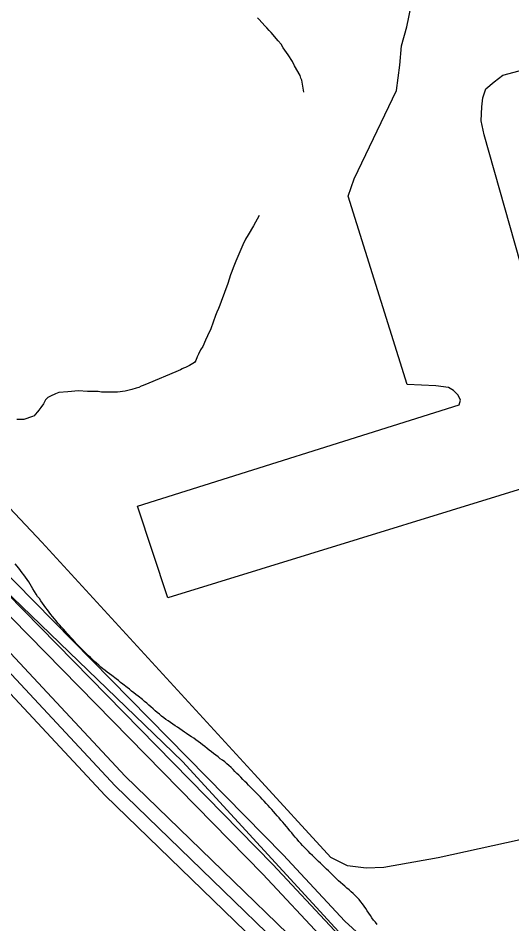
# Model space of a CAD drawing. Extents: x 2206922 to 2357709, y 510027 to 673830.
# Drawn here: x 2302996 to 2304412, y 576938 to 579534 of the extents above; entities that cross this region are included whole.
import ezdxf

# ---------------------------------------------------------------- set-up
doc = ezdxf.new("R2010")
doc.units = 0
for name, color, linetype in [('Exist Aviation Commercial or Municipal Perimeter Paved', 7, 'Continuous'), ('Exist Boundary Land Use Reservation Military US Department of Defense', 7, 'Continuous'), ('Exist Boundary Political City Limit New', 7, 'Continuous'), ('Exist Hydrographic Buffer Line', 7, 'Continuous'), ('Exist Hydrographic Misc Water Feature', 7, 'Continuous'), ('Exist Hydrographic River Shore', 7, 'Continuous'), ('Exist Road Non-System Type 51', 7, 'Continuous'), ('Map Preparation Boundary City Limit Buffer Line', 7, 'Continuous')]:
    doc.layers.add(name, color=color, linetype=linetype)

msp = doc.modelspace()

# ---------------------------------------------------------------- linework, layer by layer
at = {"layer": 'Exist Aviation Commercial or Municipal Perimeter Paved'}
for points in [[(2304673, 578579.6), (2304622.9, 578588), (2304570.8, 578608.5), (2304520.3, 578645.9), (2304481.7, 578699.5), (2304451, 578781.1), (2304332.5, 579199.6), (2304324.1, 579239.5), (2304325.7, 579279.5), (2304329.4, 579305.5), (2304337.2, 579331.6), (2304361, 579351.8), (2304386.7, 579370), (2304494.3, 579399.2), (2305560.1, 579736.5)], [(2306142.9, 578709.4), (2303425.3, 577872.5), (2303338.5, 578135.4), (2304261, 578425.3), (2304264.8, 578439.3), (2304258.6, 578453.3), (2304245.1, 578466.7), (2304230.4, 578474.9), (2304194.3, 578480.5), (2304112.4, 578483.6), (2303942.8, 579023.4), (2303960.1, 579073.7), (2304081.3, 579326.9), (2304090.6, 579398.9), (2304096, 579454.9), (2304111.4, 579509.1), (2304130.4, 579603.1)]]:
    msp.add_lwpolyline(points, dxfattribs=at)
at = {"layer": 'Exist Boundary Land Use Reservation Military US Department of Defense'}
msp.add_lwpolyline([(2302653.7, 578219.3), (2302707.5, 578135.4), (2303467.5, 577403.4), (2303978.9, 576846.8), (2304504.6, 576243.3), (2304908.4, 575801.8)], dxfattribs=at)
at = {"layer": 'Exist Boundary Political City Limit New'}
for points in [[(2303026.5, 577918.4), (2303022, 577925.1), (2303017.5, 577931.6), (2303012.8, 577938.1), (2303008, 577944.4), (2303003, 577950.7), (2302998, 577957), (2302988, 577969.5)], [(2303606.8, 577386.3), (2303600.8, 577391.8), (2303594.8, 577397.1), (2303588.8, 577402.1), (2303582.2, 577406.9), (2303575.5, 577411.4), (2303569.5, 577416.4), (2303563, 577421.3), (2303556.8, 577426.2), (2303550.5, 577431.2), (2303544.2, 577436.1), (2303538, 577441.1), (2303531.5, 577446.1), (2303525.2, 577451), (2303519, 577455.9), (2303512.8, 577460.9), (2303506.2, 577465.7), (2303499.8, 577470.1), (2303493, 577474.4), (2303486.2, 577478.9), (2303479.5, 577483.3), (2303473, 577487.8), (2303466.2, 577492.2), (2303459.8, 577496.8), (2303453.2, 577501.4), (2303446.5, 577505.9), (2303440, 577510.4), (2303433.5, 577515), (2303426.8, 577519.6), (2303420.2, 577524.2), (2303413.8, 577528.9), (2303407.5, 577533.7), (2303401.2, 577538.6), (2303395, 577543.7), (2303389, 577548.9), (2303383, 577554.2), (2303377, 577559.6), (2303371, 577565), (2303365.2, 577570.3), (2303359, 577575.6), (2303353, 577580.7), (2303340.5, 577590.7), (2303334.2, 577595.6), (2303327.8, 577600.5), (2303321.5, 577605.4), (2303315.2, 577610.4), (2303309, 577615.3), (2303296.5, 577625.3), (2303290.2, 577630.2), (2303283.8, 577635.2), (2303277.5, 577640.2), (2303265, 577649.9), (2303258.5, 577654.6), (2303251.8, 577659.2), (2303245.5, 577663.9), (2303239.2, 577669), (2303233.2, 577674.2), (2303227.2, 577679.5), (2303221.2, 577684.8), (2303215.2, 577690.2), (2303209.2, 577695.6), (2303203.5, 577701.1), (2303197.8, 577706.6), (2303192, 577712.1), (2303186.2, 577717.7), (2303180.5, 577723.4), (2303175, 577729.1), (2303169.5, 577734.9), (2303164, 577740.8), (2303158.5, 577746.6), (2303153.2, 577752.6), (2303147.8, 577758.5), (2303142.5, 577764.4), (2303137, 577770.4), (2303131.8, 577776.3), (2303126.2, 577782.2), (2303121, 577788.2), (2303115.8, 577794.2), (2303110.5, 577800.3), (2303105.2, 577806.4), (2303100.2, 577812.6), (2303095.2, 577818.8), (2303090.2, 577825), (2303085.2, 577831.4), (2303080.5, 577837.8), (2303075.8, 577844.2), (2303071, 577850.6), (2303066.2, 577857.1), (2303061.5, 577863.6), (2303057, 577870.1), (2303052.2, 577876.5), (2303047.5, 577882.9), (2303042.8, 577890.8), (2303038.8, 577897.8), (2303034.8, 577904.6), (2303030.8, 577911.6), (2303026.5, 577918.4)], [(2304025.5, 576936.3), (2304020.8, 576942.6), (2304015.8, 576948.9), (2304011, 576955.4), (2304006.5, 576962), (2304002, 576968.6), (2303997.5, 576975.3), (2303993, 576982), (2303988.5, 576988.6), (2303983.8, 576995.1), (2303979, 577001.4), (2303973.8, 577007.5), (2303968.5, 577013.4), (2303963, 577019.1), (2303957.2, 577024.6), (2303951.2, 577030.1), (2303945.2, 577035.3), (2303939.2, 577040.6), (2303933, 577045.8), (2303927, 577051.1), (2303921, 577056.3), (2303915, 577061.7), (2303909.2, 577067.1), (2303903.2, 577072.6), (2303897.5, 577078.2), (2303892, 577083.8), (2303886.5, 577089.7), (2303880.5, 577094.9), (2303874.5, 577100.1), (2303868.8, 577106), (2303863, 577111.6), (2303857.2, 577117.1), (2303851.5, 577122.6), (2303845.8, 577128.1), (2303840, 577133.8), (2303834.2, 577139.4), (2303828.8, 577145.1), (2303823.2, 577150.8), (2303817.8, 577156.7), (2303812.2, 577162.6), (2303807, 577168.5), (2303801.5, 577174.4), (2303796.2, 577180.4), (2303791, 577186.4), (2303785.8, 577192.6), (2303780.8, 577198.7), (2303775.5, 577204.9), (2303770.5, 577211.1), (2303765.5, 577217.2), (2303760.2, 577223.4), (2303755.2, 577229.5), (2303750, 577235.6), (2303744.8, 577241.6), (2303739.5, 577247.6), (2303734.2, 577253.7), (2303729, 577259.7), (2303723.5, 577265.6), (2303718.2, 577271.6), (2303712.8, 577277.5), (2303707.5, 577283.4), (2303702, 577289.2), (2303696.5, 577295.1), (2303691, 577300.8), (2303685.2, 577306.6), (2303679.8, 577312.2), (2303674.2, 577318), (2303668.5, 577323.7), (2303663, 577329.4), (2303657.2, 577335.1), (2303651.8, 577340.8), (2303646, 577346.5), (2303640.5, 577352.2), (2303635, 577358), (2303629.2, 577363.8), (2303623.8, 577369.4), (2303618, 577375.1), (2303612.5, 577380.8), (2303606.8, 577386.3)]]:
    msp.add_lwpolyline(points, dxfattribs=at)
at = {"layer": 'Exist Hydrographic Buffer Line'}
for points in [[(2300867.3, 579578.6), (2301645.5, 579388.8), (2301915.1, 579278), (2302124, 579135.4), (2302277, 578931.1), (2302463.4, 578496.9), (2302527.4, 578430.9), (2302677.5, 578176), (2303727.1, 577108.2), (2303903.9, 576918.9), (2304150.2, 576693.6), (2304426.2, 576456.1), (2304701.8, 576152.7), (2304792.4, 576024), (2304953.6, 575800.4), (2305360.8, 575344.7), (2305655.5, 574989.7), (2307819.2, 572880.8), (2307961.3, 572692.2), (2308367.4, 572421.9), (2308632.6, 572285.3)], [(2307829.6, 572652.2), (2307342.6, 573143.5), (2306887.4, 573566), (2306818.1, 573617.1), (2306459.1, 573968.1), (2306180.6, 574206.8), (2305802.9, 574593.9), (2305700.4, 574650.5), (2305686.8, 574691.9), (2305256.8, 575202.8), (2305037.8, 575466.2), (2304918.7, 575590.8), (2304581.4, 575980.1), (2304050.1, 576582.4), (2303274.6, 577333.7), (2302654.1, 577998.3), (2302595.7, 578079.2), (2302513.2, 578191.5), (2302174.9, 578860.6), (2301990.8, 579065.7), (2301618, 579231.6), (2300673.5, 579390.2), (2299998.5, 579350.7)], [(2302414.8, 578475.1), (2302495.8, 578405.9), (2302643, 578155.7), (2303698.4, 577080.5), (2303874.6, 576891.6), (2304123.1, 576664), (2304398.1, 576427.4), (2304670.6, 576127.7), (2304759.6, 576001), (2304921.2, 575777), (2305330.7, 575318.6), (2305624.7, 574964.2), (2307789, 572854.3)], [(2307876.2, 572691.5), (2307370.9, 573171.7), (2306914.7, 573595.4), (2306843.9, 573647.8), (2306487.1, 573996.7), (2306207.9, 574236.1), (2305831.4, 574621.8), (2305735.6, 574677.1), (2305717.4, 574717.7), (2305287.4, 575228.5), (2305068.6, 575491.8), (2304948.4, 575617.8), (2304611.5, 576006.3), (2304080, 576608.9), (2303303.1, 577361.7), (2302685.1, 578023.8), (2302627.9, 578102.6), (2302547.5, 578212.4), (2302414.8, 578475.1)]]:
    msp.add_lwpolyline(points, dxfattribs=at)
at = {"layer": 'Exist Hydrographic Misc Water Feature'}
for points in [[(2303815.7, 579321.9), (2303809.4, 579355.7), (2303806.9, 579361.7), (2303804.9, 579369.7), (2303788.7, 579397.3), (2303782.7, 579409.6), (2303770.6, 579429.2), (2303756.1, 579449.2), (2303750.1, 579459.1), (2303741.9, 579468.8), (2303721.6, 579492.6), (2303715.9, 579498.7), (2303709.5, 579506.6), (2303703.8, 579512.3), (2303687.6, 579530.1), (2303683.1, 579534.4)], [(2303687.6, 578968.5), (2303671.6, 578938.5), (2303656.2, 578912.4), (2303648.2, 578900.2), (2303640.4, 578884), (2303620.7, 578837.8), (2303613.1, 578817.9), (2303609, 578807.9), (2303605.1, 578798), (2303601, 578786.1), (2303597.8, 578773.6), (2303587.9, 578747.9), (2303578.1, 578721.4), (2303574.2, 578711.4), (2303570.5, 578701.4), (2303566.2, 578691.5), (2303562.5, 578681.6), (2303549, 578643.4), (2303539.1, 578623), (2303533.4, 578611.4), (2303525.6, 578593), (2303519.6, 578583), (2303513.9, 578570.9), (2303510, 578563), (2303505.7, 578553), (2303502.2, 578546.7), (2303488.1, 578538.7), (2303476, 578532.8), (2303470.6, 578530.4), (2303466.3, 578528.5), (2303462.2, 578526.3), (2303448.5, 578520.3), (2303370.8, 578487.4), (2303354.8, 578481.2), (2303349, 578479.3), (2303342.7, 578475), (2303334.9, 578473.4), (2303322.6, 578469.1), (2303303.3, 578464.7), (2303281.2, 578462.3), (2303257.4, 578462.3), (2303245.1, 578462.1), (2303235.2, 578462), (2303225.4, 578463.9), (2303210.8, 578463.6), (2303195, 578463.6), (2303169, 578465.5), (2303138.8, 578463.1), (2303113, 578460.5), (2303103.4, 578456.7), (2303089.2, 578450.3), (2303081.2, 578446.2), (2303075.1, 578440.2), (2303069.3, 578428.1), (2303061.7, 578418.4), (2303055.8, 578410.3), (2303052.1, 578406), (2303045.5, 578398.1), (2303041.9, 578393.7), (2303037.8, 578391.9), (2303012.1, 578383.6), (2303004.1, 578383.6), (2302992.2, 578383.4)]]:
    msp.add_lwpolyline(points, dxfattribs=at)
at = {"layer": 'Exist Hydrographic River Shore'}
for points in [[(2308936.9, 572246.2), (2308843.3, 572269.7), (2308644.3, 572320.4), (2308394.7, 572457), (2307993.3, 572716.3), (2307849.1, 572907.3), (2305686.2, 575015.3), (2305391.1, 575370.9), (2304986.2, 575823.8), (2304825.2, 576047), (2304733.1, 576177.8), (2304454.1, 576484.9), (2304177, 576723), (2303933, 576946.2), (2303756.1, 577136), (2302712.1, 578196.3), (2302559, 578455.9), (2302500.1, 578512.6), (2302312.1, 578951.3), (2302152.1, 579164.7), (2301934, 579313.4), (2301658, 579426.9), (2300873, 579618.3)], [(2305665.1, 574624), (2305656.1, 574666.2), (2305226.1, 575177.1), (2305007.1, 575440.6), (2304889.2, 575563.9), (2304551, 575953.9), (2304020.2, 576555.9), (2303246.1, 577305.6), (2302623.1, 577972.8), (2302563.1, 578055.8), (2302479, 578170.5), (2302139, 578842.6), (2301961, 579038.8), (2301602, 579194.9), (2300666.9, 579350.8), (2300000.9, 579310.8), (2298731.7, 578994.6), (2298446.2, 578890.4), (2298312.9, 578842.3)]]:
    msp.add_lwpolyline(points, dxfattribs=at)
at = {"layer": 'Exist Road Non-System Type 51'}
msp.add_lwpolyline([(2304947.3, 577288.3), (2304875.3, 577275), (2304201.1, 577126.8), (2304045.1, 577100), (2303993.9, 577097.8), (2303940.4, 577104.5), (2303893.1, 577128), (2303674.5, 577367.4), (2303064.5, 578032.1), (2302861.7, 578246.2), (2302723.5, 578395.6), (2302687.9, 578469.2), (2302670, 578507.1), (2302667.8, 578553.9), (2302721.3, 578739), (2302823.8, 579099)], dxfattribs=at)
at = {"layer": 'Map Preparation Boundary City Limit Buffer Line'}
for points in [[(2303026.5, 577918.4), (2303022, 577925.1), (2303017.5, 577931.6), (2303012.8, 577938.1), (2303008, 577944.4), (2303003, 577950.7), (2302998, 577957), (2302988, 577969.5)], [(2303606.8, 577386.3), (2303600.8, 577391.8), (2303594.8, 577397.1), (2303588.8, 577402.1), (2303582.2, 577406.9), (2303575.5, 577411.4), (2303569.5, 577416.4), (2303563, 577421.3), (2303556.8, 577426.2), (2303550.5, 577431.2), (2303544.2, 577436.1), (2303538, 577441.1), (2303531.5, 577446.1), (2303525.2, 577451), (2303519, 577455.9), (2303512.8, 577460.9), (2303506.2, 577465.7), (2303499.8, 577470.1), (2303493, 577474.4), (2303486.2, 577478.9), (2303479.5, 577483.3), (2303473, 577487.8), (2303466.2, 577492.2), (2303459.8, 577496.8), (2303453.2, 577501.4), (2303446.5, 577505.9), (2303440, 577510.4), (2303433.5, 577515), (2303426.8, 577519.6), (2303420.2, 577524.2), (2303413.8, 577528.9), (2303407.5, 577533.7), (2303401.2, 577538.6), (2303395, 577543.7), (2303389, 577548.9), (2303383, 577554.2), (2303377, 577559.6), (2303371, 577565), (2303365.2, 577570.3), (2303359, 577575.6), (2303353, 577580.7), (2303340.5, 577590.7), (2303334.2, 577595.6), (2303327.8, 577600.5), (2303321.5, 577605.4), (2303315.2, 577610.4), (2303309, 577615.3), (2303296.5, 577625.3), (2303290.2, 577630.2), (2303283.8, 577635.2), (2303277.5, 577640.2), (2303265, 577649.9), (2303258.5, 577654.6), (2303251.8, 577659.2), (2303245.5, 577663.9), (2303239.2, 577669), (2303233.2, 577674.2), (2303227.2, 577679.5), (2303221.2, 577684.8), (2303215.2, 577690.2), (2303209.2, 577695.6), (2303203.5, 577701.1), (2303197.8, 577706.6), (2303192, 577712.1), (2303186.2, 577717.7), (2303180.5, 577723.4), (2303175, 577729.1), (2303169.5, 577734.9), (2303164, 577740.8), (2303158.5, 577746.6), (2303153.2, 577752.6), (2303147.8, 577758.5), (2303142.5, 577764.4), (2303137, 577770.4), (2303131.8, 577776.3), (2303126.2, 577782.2), (2303121, 577788.2), (2303115.8, 577794.2), (2303110.5, 577800.3), (2303105.2, 577806.4), (2303100.2, 577812.6), (2303095.2, 577818.8), (2303090.2, 577825), (2303085.2, 577831.4), (2303080.5, 577837.8), (2303075.8, 577844.2), (2303071, 577850.6), (2303066.2, 577857.1), (2303061.5, 577863.6), (2303057, 577870.1), (2303052.2, 577876.5), (2303047.5, 577882.9), (2303042.8, 577890.8), (2303038.8, 577897.8), (2303034.8, 577904.6), (2303030.8, 577911.6), (2303026.5, 577918.4)], [(2304025.5, 576936.3), (2304020.8, 576942.6), (2304015.8, 576948.9), (2304011, 576955.4), (2304006.5, 576962), (2304002, 576968.6), (2303997.5, 576975.3), (2303993, 576982), (2303988.5, 576988.6), (2303983.8, 576995.1), (2303979, 577001.4), (2303973.8, 577007.5), (2303968.5, 577013.4), (2303963, 577019.1), (2303957.2, 577024.6), (2303951.2, 577030.1), (2303945.2, 577035.3), (2303939.2, 577040.6), (2303933, 577045.8), (2303927, 577051.1), (2303921, 577056.3), (2303915, 577061.7), (2303909.2, 577067.1), (2303903.2, 577072.6), (2303897.5, 577078.2), (2303892, 577083.8), (2303886.5, 577089.7), (2303880.5, 577094.9), (2303874.5, 577100.1), (2303868.8, 577106), (2303863, 577111.6), (2303857.2, 577117.1), (2303851.5, 577122.6), (2303845.8, 577128.1), (2303840, 577133.8), (2303834.2, 577139.4), (2303828.8, 577145.1), (2303823.2, 577150.8), (2303817.8, 577156.7), (2303812.2, 577162.6), (2303807, 577168.5), (2303801.5, 577174.4), (2303796.2, 577180.4), (2303791, 577186.4), (2303785.8, 577192.6), (2303780.8, 577198.7), (2303775.5, 577204.9), (2303770.5, 577211.1), (2303765.5, 577217.2), (2303760.2, 577223.4), (2303755.2, 577229.5), (2303750, 577235.6), (2303744.8, 577241.6), (2303739.5, 577247.6), (2303734.2, 577253.7), (2303729, 577259.7), (2303723.5, 577265.6), (2303718.2, 577271.6), (2303712.8, 577277.5), (2303707.5, 577283.4), (2303702, 577289.2), (2303696.5, 577295.1), (2303691, 577300.8), (2303685.2, 577306.6), (2303679.8, 577312.2), (2303674.2, 577318), (2303668.5, 577323.7), (2303663, 577329.4), (2303657.2, 577335.1), (2303651.8, 577340.8), (2303646, 577346.5), (2303640.5, 577352.2), (2303635, 577358), (2303629.2, 577363.8), (2303623.8, 577369.4), (2303618, 577375.1), (2303612.5, 577380.8), (2303606.8, 577386.3)]]:
    msp.add_lwpolyline(points, dxfattribs=at)

doc.saveas('drawing.dxf')
